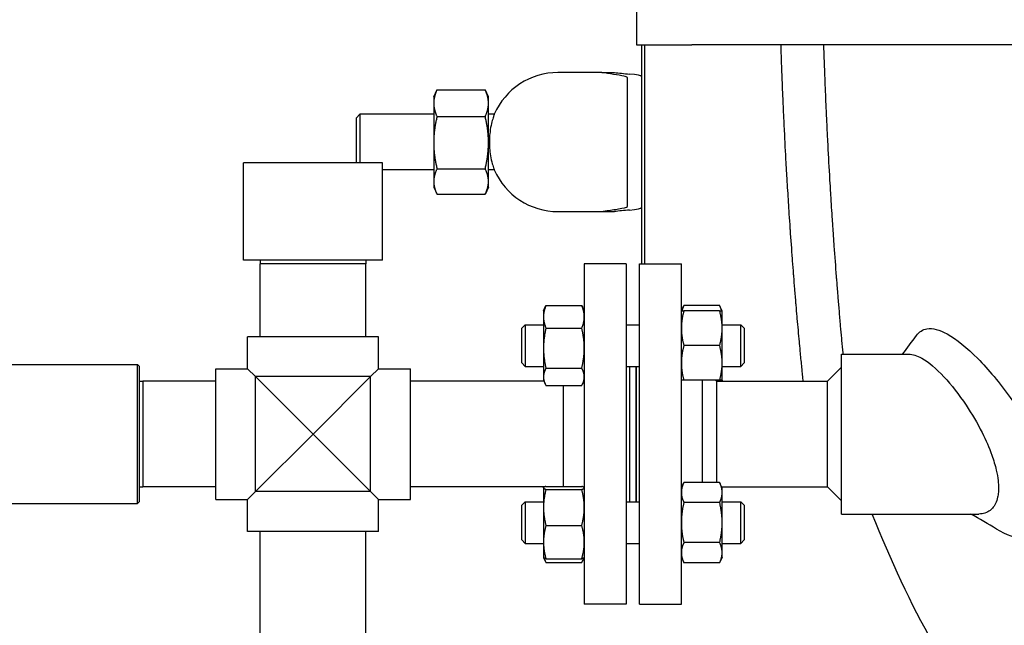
# Model space of a CAD drawing. Header units: inches. Extents: x 24 to 1128, y -58 to 748.
# Tile 323 of 656: x 468 to 486, y 573 to 584. Entities that reach past the tile are written whole.
import ezdxf

# ---------------------------------------------------------------- set-up
doc = ezdxf.new("R2010")
doc.units = ezdxf.units.IN
doc.header["$LTSCALE"] = 32
doc.header["$MEASUREMENT"] = 0
doc.layers.add('Dimension (ANSI)', color=7, linetype='Continuous', lineweight=25)
doc.layers.add('Visible (ANSI)', color=7, linetype='Continuous', lineweight=30)
doc.styles.add('Note Text (ANSI)', font='tahoma.ttf')
doc.dimstyles.new('SB Fraction-16 (ANSI)', dxfattribs={"dimscale": 32, "dimtxt": 0.125, "dimasz": 0.098425, "dimexe": 0.125, "dimexo": 0.0625, "dimgap": 0.031496, "dimtad": 0, "dimtih": 1, "dimtoh": 1, "dimdec": 4, "dimrnd": 1e-08, "dimzin": 0, "dimdsep": 46, "dimlunit": 5, "dimtxsty": 'Note Text (ANSI)', "dimcen": 0.09, "dimdle": 0.393701, "dimclrd": 256, "dimclre": 256, "dimclrt": 256, "dimadec": 0, "dimazin": 3, "dimtfac": 0.96, "dimtofl": 0, "dimtmove": 0, "dimatfit": 3, "dimfxl": 1, "dimfrac": 2, "dimtolj": 1, "dimtzin": 12, "dimlwd": -1, "dimlwe": -1, "dimarcsym": 0})

# ---------------------------------------------------------------- blocks, each defined once
blk = doc.blocks.new('*D19')
at = {"layer": 'Defpoints', "color": 0, "transparency": 16777216}
for p in [(494.281, 695.44), (330.501, 563.44), (494.281, 563.44)]:
    blk.add_point(p, dxfattribs=at)
at = {"layer": 'Dimension (ANSI)', "transparency": 16777216}
for p, q in [((492.281, 695.44), (326.501, 695.44)), ((330.501, 692.29), (330.501, 632.531)), ((330.501, 566.589), (330.501, 626.349)), ((492.281, 563.44), (326.501, 563.44))]:
    blk.add_line(p, q, dxfattribs=at)
for points in [[(329.976, 692.29), (331.026, 692.29), (330.501, 695.44)], [(329.976, 566.589), (331.026, 566.589), (330.501, 563.44)]]:
    blk.add_solid(points, dxfattribs=at)
at = {"layer": 'Dimension (ANSI)', "transparency": 16777216, "insert": (326.421, 631.523), "char_height": 4, "attachment_point": 1, "style": 'Note Text (ANSI)'}
blk.add_mtext('\\A1;132', dxfattribs=at)

msp = doc.modelspace()

# ---------------------------------------------------------------- linework, layer by layer
at = {"layer": 'Visible (ANSI)'}
for p, q in [((479.15563, 584.68978), (479.15563, 583.68978)), ((479.15563, 583.68978), (480.15563, 583.68978)), ((479.24679, 583.68978), (479.24679, 579.74981)), ((479.30929, 579.74981), (479.30929, 583.68978)), ((490.15563, 583.68978), (480.15563, 583.68978)), ((477.99679, 583.18978), (477.74679, 583.18978)), ((478.53372, 583.18978), (477.99679, 583.18978)), ((478.53372, 583.18978), (478.76004, 583.18978)), ((478.99679, 582.75277), (478.99679, 583.09273)), ((475.51279, 582.75228), (475.56816, 582.87103)), ((475.5714, 582.87789), (476.43817, 582.87789)), ((476.49679, 582.75228), (476.44141, 582.87103)), ((475.51279, 582.75228), (475.51279, 582.63806)), ((475.51279, 582.63806), (475.51279, 581.92917)), ((476.49679, 582.63806), (476.49679, 582.75228)), ((476.49679, 581.92917), (476.49679, 582.63806)), ((478.99679, 581.12679), (478.99679, 582.75277)), ((474.12179, 582.37728), (474.18429, 582.43978)), ((474.18429, 582.43978), (474.18429, 581.56478)), ((475.51279, 582.43978), (474.18429, 582.43978)), ((476.60114, 582.43978), (476.49679, 582.43978)), ((474.12179, 581.56478), (474.12179, 582.37728)), ((475.5714, 582.39823), (476.43817, 582.39823)), ((475.51279, 581.92917), (475.51279, 581.23089)), ((476.49679, 581.23089), (476.49679, 581.92917)), ((474.59233, 581.56478), (472.09233, 581.56478)), ((472.09233, 579.81478), (472.09233, 581.56478)), ((474.59233, 579.81478), (474.59233, 581.56478)), ((475.51279, 581.43978), (474.59233, 581.43978)), ((475.5714, 581.46012), (476.43817, 581.46012)), ((476.60114, 581.43978), (476.49679, 581.43978)), ((475.51279, 581.23089), (475.51279, 581.12728)), ((476.49679, 581.12728), (476.49679, 581.23089)), ((475.51279, 581.12728), (475.56816, 581.00852)), ((476.49679, 581.12728), (476.44141, 581.00852)), ((478.99679, 580.78683), (478.99679, 581.12679)), ((475.5714, 581.00167), (476.43817, 581.00167)), ((477.74679, 580.68978), (477.99679, 580.68978)), ((477.99679, 580.68978), (478.53372, 580.68978)), ((478.53372, 580.68978), (478.76004, 580.68978)), ((474.59233, 579.81478), (472.09233, 579.81478)), ((472.39397, 579.81478), (472.39233, 579.75228)), ((474.29069, 579.81478), (474.29233, 579.75228)), ((474.29233, 579.75228), (472.39233, 579.75228)), ((472.39233, 578.43978), (472.39233, 579.75228)), ((474.29233, 578.43978), (474.29233, 579.75228)), ((478.21983, 579.74978), (478.21983, 573.62978)), ((478.96983, 579.74978), (478.21983, 579.74978)), ((478.96983, 579.74978), (478.96983, 573.62978)), ((479.21483, 573.62978), (479.21483, 579.74978)), ((479.21483, 579.74978), (479.96483, 579.74978)), ((479.96483, 573.62978), (479.96483, 579.74978)), ((477.48583, 578.90577), (477.51786, 578.97446)), ((477.48583, 578.90577), (477.48583, 578.79716)), ((477.53092, 579.00044), (478.17474, 579.00044)), ((478.21983, 578.90577), (478.1878, 578.97446)), ((479.96483, 578.90577), (480.00992, 579.00246)), ((480.65374, 579.00246), (480.00992, 579.00246)), ((480.65374, 578.90577), (480.00992, 578.90577)), ((480.69883, 578.90577), (480.65374, 579.00246)), ((480.69883, 578.59327), (480.69883, 578.90577)), ((477.48583, 578.79716), (477.48583, 578.23405)), ((477.09483, 578.59327), (477.15733, 578.65577)), ((477.09483, 577.96827), (477.09483, 578.59327)), ((477.15733, 578.65577), (477.15733, 577.90577)), ((477.15733, 578.65577), (477.48583, 578.65577)), ((477.53092, 578.59389), (478.17474, 578.59389)), ((478.96983, 578.65577), (479.21483, 578.65577)), ((480.69883, 578.65577), (481.03233, 578.65577)), ((480.69883, 577.96827), (480.69883, 578.59327)), ((481.03233, 577.90577), (481.03233, 578.65577)), ((481.09483, 578.59327), (481.03233, 578.65577)), ((481.09483, 578.59327), (481.09483, 577.96827)), ((474.51783, 578.43978), (472.16683, 578.43978)), ((472.16683, 577.86528), (472.16683, 578.43978)), ((474.51783, 577.86528), (474.51783, 578.43978)), ((477.48583, 578.23405), (477.48583, 577.71766)), ((480.65374, 578.28077), (480.00992, 578.28077)), ((482.84233, 575.25228), (482.84233, 578.12728)), ((482.84233, 578.12728), (484.05563, 578.12728)), ((467.12358, 577.93978), (470.18608, 577.93978)), ((470.18608, 575.43978), (470.18608, 577.93978)), ((470.21733, 577.90853), (470.18608, 577.93978)), ((470.21733, 577.90853), (470.21733, 575.47103)), ((471.59233, 575.51428), (471.59233, 577.86528)), ((471.59233, 577.86528), (472.16683, 577.86528)), ((472.16683, 577.86528), (472.31033, 577.72178)), ((474.37433, 577.72178), (474.51783, 577.86528)), ((474.51783, 577.86528), (475.09233, 577.86528)), ((475.09233, 575.51428), (475.09233, 577.86528)), ((477.09483, 577.96827), (477.15733, 577.90577)), ((477.15733, 577.90577), (477.48583, 577.90577)), ((477.53092, 577.87422), (478.17474, 577.87422)), ((478.96983, 577.90577), (479.21483, 577.90577)), ((479.02983, 577.90577), (479.02983, 575.47379)), ((479.14983, 577.90577), (479.14983, 575.47379)), ((479.15483, 575.47379), (479.15483, 577.90577)), ((480.69883, 577.65577), (480.69883, 577.96827)), ((480.69883, 577.90577), (481.03233, 577.90577)), ((481.09483, 577.96827), (481.03233, 577.90577)), ((482.59233, 577.63978), (482.84233, 577.88978)), ((474.37433, 577.72178), (472.31033, 577.72178)), ((472.31033, 577.72178), (473.34233, 576.68978)), ((472.31033, 575.65778), (472.31033, 577.72178)), ((473.34233, 576.68978), (474.37433, 577.72178)), ((474.37433, 575.65778), (474.37433, 577.72178)), ((477.48583, 577.71766), (477.48583, 577.65577)), ((477.48583, 577.65577), (477.51786, 577.58708)), ((478.21983, 577.65577), (478.1878, 577.58708)), ((480.65374, 577.65577), (480.00992, 577.65577)), ((480.34483, 575.82048), (480.34483, 577.65577)), ((480.59483, 577.63978), (480.57884, 577.65577)), ((480.69883, 577.65577), (480.69137, 577.63978)), ((470.21733, 577.63814), (470.27983, 577.63978)), ((470.27983, 577.63978), (470.27983, 575.73978)), ((471.59233, 577.63978), (470.27983, 577.63978)), ((477.49329, 577.63978), (475.09233, 577.63978)), ((477.53092, 577.5611), (478.17474, 577.5611)), ((477.83983, 577.5611), (477.83983, 575.74901)), ((480.59483, 577.63978), (482.59233, 577.63978)), ((480.59483, 577.63978), (480.59483, 576.68978)), ((482.59233, 576.68978), (482.59233, 577.63978)), ((473.34233, 576.68978), (472.31033, 575.65778)), ((474.37433, 575.65778), (473.34233, 576.68978)), ((480.59483, 576.68978), (480.59483, 575.82048)), ((482.59233, 575.73978), (482.59233, 576.68978)), ((470.21733, 575.74142), (470.27983, 575.73978)), ((471.59233, 575.73978), (470.27983, 575.73978)), ((477.50613, 575.73978), (475.09233, 575.73978)), ((477.48583, 575.72379), (477.48665, 575.72554)), ((477.48583, 575.72379), (477.48583, 575.72204)), ((477.48583, 575.72204), (477.48583, 575.36996)), ((477.48665, 575.72554), (477.49329, 575.73978)), ((477.53092, 575.74901), (478.17474, 575.74901)), ((478.21983, 575.72379), (478.21901, 575.72554)), ((479.96483, 575.72379), (480.00992, 575.82048)), ((480.65374, 575.82048), (480.00992, 575.82048)), ((480.69883, 575.72379), (480.65374, 575.82048)), ((480.69137, 575.73978), (482.59233, 575.73978)), ((480.69883, 575.64006), (480.69883, 575.72379)), ((482.59233, 575.73978), (482.84233, 575.48978)), ((472.31033, 575.65778), (472.16683, 575.51428)), ((474.37433, 575.65778), (472.31033, 575.65778)), ((474.51783, 575.51428), (474.37433, 575.65778)), ((477.53092, 575.69507), (478.17474, 575.69507)), ((480.69883, 575.09879), (480.69883, 575.64006)), ((467.12358, 575.43978), (470.18608, 575.43978)), ((470.21733, 575.47103), (470.18608, 575.43978)), ((471.59233, 575.51428), (472.16683, 575.51428)), ((472.16683, 574.93978), (472.16683, 575.51428)), ((474.51783, 574.93978), (474.51783, 575.51428)), ((474.51783, 575.51428), (475.09233, 575.51428)), ((477.09483, 575.41129), (477.15733, 575.47379)), ((477.09483, 574.78629), (477.09483, 575.41129)), ((477.15733, 575.47379), (477.15733, 574.72379)), ((477.15733, 575.47379), (477.48583, 575.47379)), ((477.48583, 575.36996), (477.48583, 574.74671)), ((478.96983, 575.47379), (479.21483, 575.47379)), ((480.65374, 575.45963), (480.00992, 575.45963)), ((480.69883, 575.47379), (481.03233, 575.47379)), ((481.03233, 574.72379), (481.03233, 575.47379)), ((481.09483, 575.41129), (481.03233, 575.47379)), ((481.09483, 575.41129), (481.09483, 574.78629)), ((482.84233, 575.25228), (485.31455, 575.25228)), ((477.53092, 575.04485), (478.17474, 575.04485)), ((480.69883, 574.55752), (480.69883, 575.09879)), ((474.51783, 574.93978), (472.16683, 574.93978)), ((472.39233, 572.53882), (472.39233, 574.93978)), ((474.29233, 572.52598), (474.29233, 574.93978)), ((477.09483, 574.78629), (477.15733, 574.72379)), ((477.15733, 574.72379), (477.48583, 574.72379)), ((477.48583, 574.74671), (477.48583, 574.47379)), ((478.96983, 574.72379), (479.21483, 574.72379)), ((480.65374, 574.73795), (480.00992, 574.73795)), ((480.69883, 574.72379), (481.03233, 574.72379)), ((481.09483, 574.78629), (481.03233, 574.72379)), ((477.48583, 574.47379), (477.48665, 574.47204)), ((477.48665, 574.47204), (477.51786, 574.4051)), ((478.21901, 574.47204), (478.1878, 574.4051)), ((478.21983, 574.47379), (478.21901, 574.47204)), ((479.96483, 574.47379), (480.00992, 574.3771)), ((480.69883, 574.47379), (480.65374, 574.3771)), ((480.69883, 574.47379), (480.69883, 574.55752)), ((477.53092, 574.44857), (478.17474, 574.44857)), ((477.53092, 574.37912), (478.17474, 574.37912)), ((480.65374, 574.3771), (480.00992, 574.3771)), ((478.96983, 573.62978), (478.21983, 573.62978)), ((479.21483, 573.62978), (479.96483, 573.62978))]:
    msp.add_line(p, q, dxfattribs=at)
for start, end in [(90, 156.421822), (203.578178, 270)]:
    msp.add_arc((477.74679, 581.93978), 1.25, start, end, dxfattribs=at)
for centre, major_axis, start_param, end_param in [((487.64679, 583.36968), (-9.65, 0), 0.40039701, 0.46748636), ((477.24679, 583.11858), (2, 0), 0, 0.46748636), ((487.64679, 580.50988), (9.65, 0), 2.67410629, 2.74119564), ((477.24679, 580.76098), (-2, 0), 2.67410629, 3.14159265)]:
    msp.add_ellipse(centre, major_axis=major_axis, ratio=0.04782887, start_param=start_param, end_param=end_param, dxfattribs=at)
for points, knots in [([(481.7507, 583.68978), (481.75287, 583.62261), (481.75511, 583.55559), (481.75742, 583.48874), (481.75771, 583.48051), (481.75799, 583.47229), (481.75828, 583.46407), (481.76186, 583.36108), (481.7656, 583.25849), (481.7695, 583.15637), (481.76984, 583.14738), (481.77019, 583.13839), (481.77053, 583.12941), (481.7707, 583.12495), (481.77088, 583.12049), (481.77105, 583.11604), (481.77696, 582.96297), (481.78321, 582.81095), (481.78978, 582.66014), (481.79205, 582.60813), (481.79435, 582.55626), (481.79669, 582.50453), (481.79717, 582.49396), (481.79765, 582.4834), (481.79813, 582.47284), (481.80252, 582.37667), (481.80704, 582.28098), (481.81169, 582.18584), (481.81223, 582.17469), (481.81278, 582.16354), (481.81332, 582.15241), (481.82308, 581.95397), (481.83337, 581.75795), (481.84412, 581.56486), (481.84479, 581.55296), (481.84545, 581.54107), (481.84612, 581.5292), (481.84996, 581.46063), (481.85386, 581.39243), (481.85782, 581.32462), (481.85901, 581.30416), (481.86021, 581.28373), (481.86142, 581.26334), (481.86214, 581.25114), (481.86286, 581.23896), (481.86358, 581.22678), (481.87201, 581.08501), (481.88067, 580.94504), (481.88951, 580.80715), (481.89224, 580.76463), (481.89498, 580.72227), (481.89775, 580.68009), (481.8986, 580.66721), (481.89944, 580.65434), (481.90029, 580.64148), (481.90567, 580.55998), (481.91112, 580.47917), (481.91662, 580.39911), (481.91751, 580.3861), (481.91841, 580.37311), (481.91931, 580.36015), (481.93156, 580.18302), (481.94408, 580.00968), (481.95676, 579.84083), (481.95772, 579.82809), (481.95867, 579.81537), (481.95963, 579.80267), (481.96568, 579.72258), (481.97176, 579.64352), (481.97786, 579.56556), (481.97883, 579.55306), (481.97981, 579.54059), (481.98079, 579.52814), (481.98692, 579.45018), (481.99307, 579.37333), (481.99922, 579.29769), (482.00269, 579.255), (482.00616, 579.2127), (482.00963, 579.17079), (482.01311, 579.1287), (482.0166, 579.08696), (482.02008, 579.0456), (482.02109, 579.03356), (482.02211, 579.02155), (482.02312, 579.00958), (482.02908, 578.93918), (482.03503, 578.86987), (482.04096, 578.80176), (482.04196, 578.79022), (482.04296, 578.77872), (482.04396, 578.76725), (482.05015, 578.69653), (482.0563, 578.62717), (482.0624, 578.55926), (482.06886, 578.48733), (482.07527, 578.41703), (482.0816, 578.34847), (482.08252, 578.33842), (482.08345, 578.32841), (482.08437, 578.31844), (482.09002, 578.25748), (482.09561, 578.19792), (482.10111, 578.13984), (482.10199, 578.13058), (482.10286, 578.12136), (482.10374, 578.11217), (482.11213, 578.02382), (482.12034, 577.93897), (482.1283, 577.85783), (482.13153, 577.82484), (482.13473, 577.79242), (482.13789, 577.76061), (482.13866, 577.75281), (482.13943, 577.74506), (482.1402, 577.73734), (482.1435, 577.70415), (482.14676, 577.67162), (482.14996, 577.63978)], [0.016991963, 0.016991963, 0.016991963, 0.016991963, 0.020610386, 0.020610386, 0.020610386, 0.021055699, 0.021055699, 0.021055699, 0.026633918, 0.026633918, 0.026633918, 0.027125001, 0.027125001, 0.027125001, 0.027368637, 0.027368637, 0.027368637, 0.035739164, 0.035739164, 0.035739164, 0.038625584, 0.038625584, 0.038625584, 0.039215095, 0.039215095, 0.039215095, 0.044587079, 0.044587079, 0.044587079, 0.045216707, 0.045216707, 0.045216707, 0.056436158, 0.056436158, 0.056436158, 0.057127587, 0.057127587, 0.057127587, 0.061119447, 0.061119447, 0.061119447, 0.062324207, 0.062324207, 0.062324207, 0.063044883, 0.063044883, 0.063044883, 0.071439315, 0.071439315, 0.071439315, 0.074028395, 0.074028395, 0.074028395, 0.074819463, 0.074819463, 0.074819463, 0.079835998, 0.079835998, 0.079835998, 0.080651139, 0.080651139, 0.080651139, 0.091784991, 0.091784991, 0.091784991, 0.092625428, 0.092625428, 0.092625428, 0.097928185, 0.097928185, 0.097928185, 0.098778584, 0.098778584, 0.098778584, 0.104106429, 0.104106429, 0.104106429, 0.107112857, 0.107112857, 0.107112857, 0.110131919, 0.110131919, 0.110131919, 0.111010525, 0.111010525, 0.111010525, 0.116174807, 0.116174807, 0.116174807, 0.117049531, 0.117049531, 0.117049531, 0.122445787, 0.122445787, 0.122445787, 0.128162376, 0.128162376, 0.128162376, 0.128999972, 0.128999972, 0.128999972, 0.134121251, 0.134121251, 0.134121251, 0.134937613, 0.134937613, 0.134937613, 0.142791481, 0.142791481, 0.142791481, 0.145985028, 0.145985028, 0.145985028, 0.146767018, 0.146767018, 0.146767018, 0.150129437, 0.150129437, 0.150129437, 0.150129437]), ([(482.52078, 583.68978), (482.52433, 583.57907), (482.52807, 583.46871), (482.532, 583.35877), (482.5323, 583.35019), (482.53261, 583.3416), (482.53292, 583.33303), (482.53678, 583.22555), (482.54082, 583.11848), (482.54502, 583.01187), (482.54539, 583.00248), (482.54576, 582.9931), (482.54614, 582.98372), (482.54632, 582.97907), (482.54651, 582.97442), (482.54669, 582.96977), (482.55307, 582.80997), (482.55981, 582.65123), (482.56691, 582.49373), (482.56936, 582.43942), (482.57185, 582.38521), (482.57438, 582.3311), (482.5749, 582.32005), (482.57542, 582.309), (482.57594, 582.29796), (482.58069, 582.19735), (482.58558, 582.09712), (482.59062, 581.99735), (482.59121, 581.98566), (482.5918, 581.97397), (482.5924, 581.96229), (482.60298, 581.75416), (482.61417, 581.54812), (482.62589, 581.34489), (482.62661, 581.33236), (482.62734, 581.31985), (482.62806, 581.30735), (482.63225, 581.23517), (482.63651, 581.16334), (482.64083, 581.09192), (482.64213, 581.07036), (482.64344, 581.04884), (482.64475, 581.02736), (482.64554, 581.01451), (482.64633, 581.00167), (482.64712, 580.98885), (482.65631, 580.83948), (482.66577, 580.69195), (482.67544, 580.5466), (482.67842, 580.50177), (482.68142, 580.45708), (482.68445, 580.41254), (482.68538, 580.39893), (482.68631, 580.38534), (482.68724, 580.37175), (482.69313, 580.28563), (482.69911, 580.2001), (482.70516, 580.11524), (482.70615, 580.10145), (482.70713, 580.08768), (482.70812, 580.07393), (482.7216, 579.88608), (482.73544, 579.70167), (482.74948, 579.52168), (482.75054, 579.5081), (482.7516, 579.49454), (482.75266, 579.481), (482.75936, 579.3956), (482.76611, 579.31122), (482.77288, 579.22797), (482.77397, 579.21462), (482.77505, 579.2013), (482.77614, 579.188), (482.78295, 579.10472), (482.78979, 579.02259), (482.79663, 578.94171), (482.80049, 578.89607), (482.80436, 578.85082), (482.80822, 578.806), (482.8121, 578.76098), (482.81598, 578.71627), (482.81987, 578.6719), (482.82101, 578.65898), (482.82214, 578.6461), (482.82327, 578.63324), (482.82993, 578.55768), (482.8366, 578.48311), (482.84326, 578.40965), (482.84439, 578.39721), (482.84552, 578.3848), (482.84665, 578.37243), (482.8536, 578.2961), (482.86054, 578.2211), (482.86743, 578.14757), (482.86807, 578.14079), (482.8687, 578.13403), (482.86934, 578.12728)], [0.01490759, 0.01490759, 0.01490759, 0.01490759, 0.020610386, 0.020610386, 0.020610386, 0.021055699, 0.021055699, 0.021055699, 0.026633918, 0.026633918, 0.026633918, 0.027125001, 0.027125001, 0.027125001, 0.027368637, 0.027368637, 0.027368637, 0.035739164, 0.035739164, 0.035739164, 0.038625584, 0.038625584, 0.038625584, 0.039215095, 0.039215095, 0.039215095, 0.044587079, 0.044587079, 0.044587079, 0.045216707, 0.045216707, 0.045216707, 0.056436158, 0.056436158, 0.056436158, 0.057127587, 0.057127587, 0.057127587, 0.061119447, 0.061119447, 0.061119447, 0.062324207, 0.062324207, 0.062324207, 0.063044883, 0.063044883, 0.063044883, 0.071439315, 0.071439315, 0.071439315, 0.074028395, 0.074028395, 0.074028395, 0.074819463, 0.074819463, 0.074819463, 0.079835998, 0.079835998, 0.079835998, 0.080651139, 0.080651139, 0.080651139, 0.091784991, 0.091784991, 0.091784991, 0.092625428, 0.092625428, 0.092625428, 0.097928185, 0.097928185, 0.097928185, 0.098778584, 0.098778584, 0.098778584, 0.104106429, 0.104106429, 0.104106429, 0.107112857, 0.107112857, 0.107112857, 0.110131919, 0.110131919, 0.110131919, 0.111010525, 0.111010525, 0.111010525, 0.116174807, 0.116174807, 0.116174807, 0.117049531, 0.117049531, 0.117049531, 0.122445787, 0.122445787, 0.122445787, 0.122943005, 0.122943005, 0.122943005, 0.122943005]), ([(478.99493, 583.10124), (478.98825, 583.1088), (478.9641, 583.11636), (478.83781, 583.14463), (478.66292, 583.16664), (478.53372, 583.18978)], [0.22095062, 0.22095062, 0.22095062, 0.22095062, 1.4278888, 1.4278888, 4.83429221, 4.83429221, 4.83429221, 4.83429221]), ([(476.60114, 582.43978), (476.60114, 582.43978), (476.59856, 582.43298), (476.58867, 582.40506), (476.58104, 582.38281), (476.56306, 582.32253), (476.55267, 582.28358), (476.5337, 582.19252), (476.52532, 582.14059), (476.51716, 582.0579), (476.51519, 582.03012), (476.51316, 581.98186), (476.51272, 581.96164), (476.51268, 581.92155), (476.51306, 581.90173), (476.51489, 581.85476), (476.51669, 581.82786), (476.52403, 581.74965), (476.53145, 581.70078), (476.55057, 581.60352), (476.5627, 581.55795), (476.58404, 581.48701), (476.59301, 581.46206), (476.59994, 581.44297), (476.60111, 581.43977), (476.60111, 581.43977)], [-8.06285876, -8.06285876, -8.06285876, -8.06285876, -7.69970356, -7.69970356, -7.3009728, -7.3009728, -6.86791992, -6.86791992, -6.42313067, -6.42313067, -6.20646758, -6.20646758, -6.05214122, -6.05214122, -5.9009195, -5.9009195, -5.6915643, -5.6915643, -5.27828854, -5.27828854, -4.78026163, -4.78026163, -4.28262045, -4.28262045, -4.03199162, -4.03199162, -4.03199162, -4.03199162]), ([(478.53372, 580.68978), (478.55538, 580.69366), (478.57839, 580.69752), (478.67992, 580.71392), (478.76443, 580.72605), (478.91735, 580.75149), (478.9832, 580.76504), (478.99493, 580.77832)], [17.24883005, 17.24883005, 17.24883005, 17.24883005, 17.85490991, 17.85490991, 19.83059007, 19.83059007, 22.11128903, 22.11128903, 22.11128903, 22.11128903]), ([(484.19236, 578.4629), (484.24182, 578.52998), (484.30507, 578.56873), (484.48336, 578.59858), (484.60701, 578.56465), (484.91257, 578.39717), (485.09953, 578.24308), (485.48634, 577.85029), (485.68657, 577.6112), (486.0297, 577.13868), (486.17702, 576.91309), (486.4036, 576.50888), (486.49098, 576.33282), (486.61103, 576.03597), (486.652, 575.91516), (486.70227, 575.71678), (486.71724, 575.63806), (486.72948, 575.53207), (486.73197, 575.50217), (486.73443, 575.45227), (486.73492, 575.43195), (486.73483, 575.39176), (486.73424, 575.37193), (486.73143, 575.32412), (486.7286, 575.29667), (486.71481, 575.20478), (486.69809, 575.14598), (486.62904, 574.98817), (486.55878, 574.91218), (486.37833, 574.80774), (486.26444, 574.78703), (485.98265, 574.80763), (485.80771, 574.87154), (485.63217, 574.9795)], [-26.42765713, -26.42765713, -26.42765713, -26.42765713, -24.92929235, -24.92929235, -22.83902967, -22.83902967, -20.25027461, -20.25027461, -17.65518153, -17.65518153, -15.61431676, -15.61431676, -14.11904381, -14.11904381, -13.07829009, -13.07829009, -12.35726492, -12.35726492, -12.06555588, -12.06555588, -11.85899483, -11.85899483, -11.64933529, -11.64933529, -11.34230771, -11.34230771, -10.58295771, -10.58295771, -9.04295708, -9.04295708, -7.29832528, -7.29832528, -4.97912051, -4.97912051, -4.97912051, -4.97912051]), ([(484.05563, 578.12729), (484.12437, 578.1273), (484.20247, 578.10141), (484.41107, 577.9836), (484.54772, 577.8668), (484.81984, 577.5743), (484.95527, 577.40151), (485.18645, 577.05562), (485.28513, 576.88883), (485.43918, 576.58272), (485.4992, 576.44601), (485.57991, 576.21947), (485.60681, 576.1297), (485.64192, 575.97739), (485.65299, 575.9142), (485.66291, 575.82498), (485.66512, 575.79694), (485.66722, 575.74873), (485.66753, 575.72829), (485.66693, 575.68671), (485.6659, 575.66571), (485.66142, 575.61299), (485.65689, 575.58241), (485.63255, 575.47061), (485.60041, 575.40486), (485.50731, 575.29963), (485.44332, 575.26724), (485.3529, 575.25364), (485.33395, 575.25228), (485.31456, 575.25227)], [-17.84626489, -17.84626489, -17.84626489, -17.84626489, -16.53029275, -16.53029275, -14.58510949, -14.58510949, -12.73360489, -12.73360489, -11.25357307, -11.25357307, -10.11550221, -10.11550221, -9.3539207, -9.3539207, -8.78291186, -8.78291186, -8.51116041, -8.51116041, -8.30242846, -8.30242846, -8.07560497, -8.07560497, -7.71403469, -7.71403469, -6.66625494, -6.66625494, -5.44369138, -5.44369138, -5.13069031, -5.13069031, -5.13069031, -5.13069031]), ([(491.15563, 567.93978), (490.59664, 567.93978), (490.03802, 568.02984), (488.90837, 568.39378), (488.33993, 568.68074), (487.17007, 569.48697), (486.57714, 570.03563), (485.47253, 571.3338), (484.96062, 572.08359), (484.09385, 573.63709), (483.72706, 574.41825), (483.39744, 575.25228)], [0, 0, 0, 0, 0.159713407, 0.159713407, 0.331843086, 0.331843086, 0.531261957, 0.531261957, 0.730680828, 0.730680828, 0.901923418, 0.901923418, 0.901923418, 0.901923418])]:
    msp.add_open_spline(points, degree=3, knots=knots, dxfattribs=at)
for points in [[(478.99679, 583.09273), (478.99679, 583.09695), (478.99621, 583.09978), (478.99493, 583.10124)], [(478.99493, 580.77832), (478.9962, 580.77977), (478.99679, 580.78261), (478.99679, 580.78683)], [(483.94291, 578.12728), (484.02615, 578.23835), (484.10931, 578.35028), (484.19236, 578.4629)], [(485.63215, 574.97949), (485.47986, 575.07321), (485.32644, 575.16475), (485.172, 575.25228)]]:
    msp.add_open_spline(points, degree=3, dxfattribs=at)
for points, weights in [([(475.5714, 582.87789), (475.51279, 582.74937), (475.51279, 582.63806)], [1, 1.0379548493, 1]), ([(475.56816, 582.87103), (475.56976, 582.87445), (475.5714, 582.87789)], [1.00199608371, 1.00102576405, 1]), ([(476.49679, 582.63806), (476.49679, 582.74937), (476.43817, 582.87789)], [1, 1.0379548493, 1]), ([(476.43817, 582.87789), (476.43982, 582.87445), (476.44141, 582.87103)], [1, 1.00102576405, 1.00199608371]), ([(475.51279, 582.63806), (475.51279, 582.52676), (475.5714, 582.39823)], [1, 1.0379548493, 1]), ([(476.43817, 582.39823), (476.49679, 582.52676), (476.49679, 582.63806)], [1, 1.0379548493, 1]), ([(475.5714, 582.39823), (475.51279, 582.14686), (475.51279, 581.92917)], [1, 1.0379548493, 1]), ([(476.49679, 581.92917), (476.49679, 582.14686), (476.43817, 582.39823)], [1, 1.0379548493, 1]), ([(475.51279, 581.92917), (475.51279, 581.71148), (475.5714, 581.46012)], [1, 1.0379548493, 1]), ([(476.43817, 581.46012), (476.49679, 581.71148), (476.49679, 581.92917)], [1, 1.0379548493, 1]), ([(475.5714, 581.46012), (475.51279, 581.33727), (475.51279, 581.23089)], [1, 1.0379548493, 1]), ([(476.49679, 581.23089), (476.49679, 581.33727), (476.43817, 581.46012)], [1, 1.0379548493, 1]), ([(475.51279, 581.23089), (475.51279, 581.12451), (475.5714, 581.00167)], [1, 1.0379548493, 1]), ([(476.43817, 581.00167), (476.49679, 581.12451), (476.49679, 581.23089)], [1, 1.0379548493, 1]), ([(477.53092, 579.00044), (477.48583, 578.8915), (477.48583, 578.79716)], [1, 1.0379548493, 1]), ([(477.51786, 578.97446), (477.5238, 578.98719), (477.53092, 579.00044)], [1.00983612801, 1.00580630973, 1]), ([(478.17474, 579.00044), (478.18186, 578.98719), (478.1878, 578.97446)], [1, 1.00580630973, 1.00983612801]), ([(478.21983, 578.79716), (478.21983, 578.8915), (478.17474, 579.00044)], [1, 1.0379548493, 1]), ([(479.96483, 578.90577), (479.96483, 578.90577), (480.00992, 578.90577)], [1, 1.0379548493, 1]), ([(480.00992, 578.90577), (479.96483, 578.7383), (479.96483, 578.59327)], [1, 1.0379548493, 1]), ([(480.00992, 579.00246), (479.98614, 578.95148), (479.97511, 578.90577)], [1, 1.01965956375, 1.01895290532]), ([(480.68855, 578.90577), (480.67752, 578.95148), (480.65374, 579.00246)], [1.01895290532, 1.01965956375, 1]), ([(480.69883, 578.59327), (480.69883, 578.7383), (480.65374, 578.90577)], [1, 1.0379548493, 1]), ([(480.65374, 578.90577), (480.69883, 578.90577), (480.69883, 578.90577)], [1, 1.0379548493, 1]), ([(477.48583, 578.79716), (477.48583, 578.70282), (477.53092, 578.59389)], [1, 1.0379548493, 1]), ([(478.17474, 578.59389), (478.21983, 578.70282), (478.21983, 578.79716)], [1, 1.0379548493, 1]), ([(477.53092, 578.59389), (477.48583, 578.40105), (477.48583, 578.23405)], [1, 1.0379548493, 1]), ([(478.21983, 578.23405), (478.21983, 578.40105), (478.17474, 578.59389)], [1, 1.0379548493, 1]), ([(479.96483, 578.59327), (479.96483, 578.44824), (480.00992, 578.28077)], [1, 1.0379548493, 1]), ([(480.65374, 578.28077), (480.69883, 578.44824), (480.69883, 578.59327)], [1, 1.0379548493, 1]), ([(477.48583, 578.23405), (477.48583, 578.06705), (477.53092, 577.87422)], [1, 1.0379548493, 1]), ([(478.17474, 577.87422), (478.21983, 578.06705), (478.21983, 578.23405)], [1, 1.0379548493, 1]), ([(480.00992, 578.28077), (479.96483, 578.1133), (479.96483, 577.96827)], [1, 1.0379548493, 1]), ([(480.69883, 577.96827), (480.69883, 578.1133), (480.65374, 578.28077)], [1, 1.0379548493, 1]), ([(477.53092, 577.87422), (477.48583, 577.79032), (477.48583, 577.71766)], [1, 1.0379548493, 1]), ([(478.21983, 577.71766), (478.21983, 577.79032), (478.17474, 577.87422)], [1, 1.0379548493, 1]), ([(479.96483, 577.96827), (479.96483, 577.82324), (480.00992, 577.65577)], [1, 1.0379548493, 1]), ([(480.65374, 577.65577), (480.69883, 577.82324), (480.69883, 577.96827)], [1, 1.0379548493, 1]), ([(477.48583, 577.71766), (477.48583, 577.645), (477.53092, 577.5611)], [1, 1.0379548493, 1]), ([(478.17474, 577.5611), (478.21983, 577.645), (478.21983, 577.71766)], [1, 1.0379548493, 1]), ([(480.00992, 577.65577), (479.96483, 577.65577), (479.96483, 577.65577)], [1, 1.0379548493, 1]), ([(480.69883, 577.65577), (480.69883, 577.65577), (480.65374, 577.65577)], [1, 1.0379548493, 1]), ([(480.68435, 577.63978), (480.68663, 577.64783), (480.68855, 577.65577)], [1.01858442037, 1.01907558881, 1.01895290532]), ([(477.53092, 575.74901), (477.48583, 575.73456), (477.48583, 575.72204)], [1, 1.0379548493, 1]), ([(477.48583, 575.72204), (477.48583, 575.70952), (477.53092, 575.69507)], [1, 1.0379548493, 1]), ([(477.50354, 575.73978), (477.50335, 575.73908), (477.50316, 575.73839)], [1.01764945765, 1.01771792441, 1.0177828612]), ([(478.21983, 575.72204), (478.21983, 575.73456), (478.17474, 575.74901)], [1, 1.0379548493, 1]), ([(478.17474, 575.69507), (478.21983, 575.70952), (478.21983, 575.72204)], [1, 1.0379548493, 1]), ([(480.00992, 575.82048), (479.96483, 575.72379), (479.96483, 575.64006)], [1, 1.0379548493, 1]), ([(480.69883, 575.64006), (480.69883, 575.72379), (480.65374, 575.82048)], [1, 1.0379548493, 1]), ([(477.53092, 575.69507), (477.48583, 575.52084), (477.48583, 575.36996)], [1, 1.0379548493, 1]), ([(478.21983, 575.36996), (478.21983, 575.52084), (478.17474, 575.69507)], [1, 1.0379548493, 1]), ([(479.96483, 575.64006), (479.96483, 575.55632), (480.00992, 575.45963)], [1, 1.0379548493, 1]), ([(480.65374, 575.45963), (480.69883, 575.55632), (480.69883, 575.64006)], [1, 1.0379548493, 1]), ([(477.48583, 575.36996), (477.48583, 575.21907), (477.53092, 575.04485)], [1, 1.0379548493, 1]), ([(478.17474, 575.04485), (478.21983, 575.21907), (478.21983, 575.36996)], [1, 1.0379548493, 1]), ([(480.00992, 575.45963), (479.96483, 575.26626), (479.96483, 575.09879)], [1, 1.0379548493, 1]), ([(480.69883, 575.09879), (480.69883, 575.26626), (480.65374, 575.45963)], [1, 1.0379548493, 1]), ([(477.53092, 575.04485), (477.48583, 574.88507), (477.48583, 574.74671)], [1, 1.0379548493, 1]), ([(478.21983, 574.74671), (478.21983, 574.88507), (478.17474, 575.04485)], [1, 1.0379548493, 1]), ([(479.96483, 575.09879), (479.96483, 574.93132), (480.00992, 574.73795)], [1, 1.0379548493, 1]), ([(480.65374, 574.73795), (480.69883, 574.93132), (480.69883, 575.09879)], [1, 1.0379548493, 1]), ([(477.48583, 574.74671), (477.48583, 574.60834), (477.53092, 574.44857)], [1, 1.0379548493, 1]), ([(478.17474, 574.44857), (478.21983, 574.60834), (478.21983, 574.74671)], [1, 1.0379548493, 1]), ([(480.00992, 574.73795), (479.96483, 574.64126), (479.96483, 574.55752)], [1, 1.0379548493, 1]), ([(480.69883, 574.55752), (480.69883, 574.64126), (480.65374, 574.73795)], [1, 1.0379548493, 1]), ([(477.53092, 574.44857), (477.49174, 574.46113), (477.48665, 574.47204)], [1, 1.03282122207, 1.00887854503]), ([(478.21901, 574.47204), (478.21393, 574.46113), (478.17474, 574.44857)], [1.00887854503, 1.03282122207, 1]), ([(479.96483, 574.55752), (479.96483, 574.47379), (480.00992, 574.3771)], [1, 1.0379548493, 1]), ([(480.65374, 574.3771), (480.69883, 574.47379), (480.69883, 574.55752)], [1, 1.0379548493, 1]), ([(477.49611, 574.46302), (477.50714, 574.42336), (477.53092, 574.37912)], [1.01895290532, 1.01965956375, 1]), ([(478.17474, 574.37912), (478.19852, 574.42336), (478.20955, 574.46302)], [1, 1.01965956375, 1.01895290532])]:
    msp.add_rational_spline(points, weights, degree=2, dxfattribs=at)

# ---------------------------------------------------------------- dimensions: what is measured, and where the dimension line sits
at = {"layer": 'Dimension (ANSI)'}
dim = msp.add_linear_dim(base=(330.50111, 563.43978), p1=(494.28063, 695.43978), p2=(494.28063, 563.43978), angle=90, dimstyle='SB Fraction-16 (ANSI)', override={"dimgap": 0.031496, "dimdec": 4, "dimtol": 0, "dimlim": 0, "dimtp": 0, "dimtm": 0, "dimtdec": 2, "dimatfit": 1}, dxfattribs=at)
dim.commit()
dim.dimension.update_dxf_attribs({"geometry": '*D19', "text_midpoint": (330.50111, 629.43978), "dimtype": 160})

doc.saveas('drawing.dxf')
